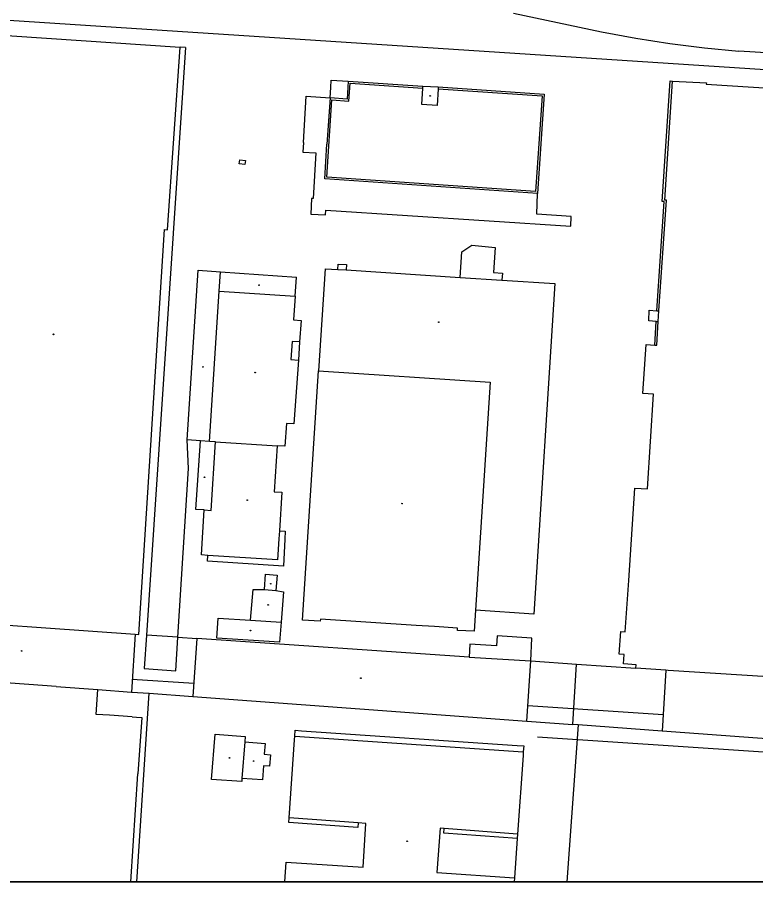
# Model space of a CAD drawing. Extents: x -598233 to -596890, y -1157848 to -1156431.
# Drawn here: x -598011 to -597818.4, y -1157848.5 to -1157622.9 of the extents above; entities that cross this region are included whole.
import ezdxf

# ---------------------------------------------------------------- set-up
doc = ezdxf.new("R2010")
doc.units = 0
for name, color, linetype in [('Level 11', 7, 'Continuous'), ('Level 13', 7, 'Continuous'), ('Level 39', 7, 'Continuous'), ('Level 5', 7, 'Continuous'), ('Level 51', 7, 'Continuous'), ('Level 54', 7, 'Continuous'), ('Vrstva 60', 7, 'Continuous'), ('zajmove_uzemi', 7, 'Continuous')]:
    doc.layers.add(name, color=color, linetype=linetype)

msp = doc.modelspace()

# ---------------------------------------------------------------- linework, layer by layer
at = {"layer": 'Level 11'}
for points in [[(-597929.4099, -1157643.9099), (-597929.23, -1157641.26)], [(-597929.4099, -1157643.9099), (-597930.24, -1157656)]]:
    msp.add_lwpolyline(points, dxfattribs=at)
at = {"layer": 'Level 13'}
for points in [[(-597735.9699, -1157641.81), (-598138.6, -1157615.5)], [(-597881.55, -1157621.83), (-597858.6, -1157626.69)], [(-597858.6, -1157626.69), (-597849.71, -1157628.39), (-597840.77, -1157629.8), (-597831.78, -1157630.92), (-597822.77, -1157631.75)], [(-597559.6599, -1157647.95), (-597822.77, -1157631.75)], [(-597964.9699, -1157796.75), (-597981.04, -1157795.68)], [(-597842.56, -1157804.88), (-597877.84, -1157802.53)], [(-597672.23, -1157824.25), (-597875.3, -1157810.76)]]:
    msp.add_lwpolyline(points, dxfattribs=at)
at = {"layer": 'Level 39'}
for centre, radius in [((-597903.31, -1157643.45), 0.09), ((-597903.31, -1157643.45), 0.0398), ((-597947.96, -1157692.81), 0.09), ((-597947.96, -1157692.81), 0.0398), ((-597901.1, -1157702.45), 0.09), ((-597901.1, -1157702.45), 0.0398), ((-598001.57, -1157705.64), 0.09), ((-598001.57, -1157705.64), 0.0398), ((-597962.6, -1157714.1599), 0.09), ((-597962.6, -1157714.1599), 0.0398), ((-597948.99, -1157715.64), 0.09), ((-597948.99, -1157715.64), 0.0398), ((-597962.19, -1157742.94), 0.09), ((-597962.19, -1157742.94), 0.0398), ((-597951.04, -1157748.9), 0.09), ((-597951.04, -1157748.9), 0.0398), ((-597910.67, -1157749.81), 0.09), ((-597910.67, -1157749.81), 0.0398), ((-597944.93, -1157770.71), 0.09), ((-597944.93, -1157770.71), 0.0398), ((-597945.59, -1157776.25), 0.09), ((-597945.59, -1157776.25), 0.0398), ((-597950.21, -1157782.95), 0.09), ((-597950.21, -1157782.95), 0.0398), ((-598009.89, -1157788.26), 0.09), ((-598009.89, -1157788.26), 0.0398), ((-597921.4099, -1157795.34), 0.09), ((-597921.4099, -1157795.34), 0.0398), ((-597955.6599, -1157816.17), 0.09), ((-597955.6599, -1157816.17), 0.0398), ((-597949.38, -1157816.98), 0.09), ((-597949.38, -1157816.98), 0.0398), ((-597909.31, -1157837.92), 0.09), ((-597909.31, -1157837.92), 0.0398)]:
    msp.add_circle(centre, radius, dxfattribs=at)
at = {"layer": 'Level 5'}
for p, q in [((-597981.4207, -1157848.4611), (-597979.55, -1157820.28)), ((-597941.2596, -1157848.4611), (-597940.92, -1157843.35)), ((-597881.33, -1157847.43), (-597881.3954, -1157848.4611)), ((-597866.7124, -1157848.4611), (-597866.71, -1157848.42)), ((-597866.71, -1157848.42), (-597865.9948, -1157848.4611))]:
    msp.add_line(p, q, dxfattribs=at)
for points in [[(-598029.32, -1157626.61), (-597968.51, -1157630.7199)], [(-597971.83, -1157678.39), (-597968.51, -1157630.7199)], [(-597905.46, -1157645.7), (-597905.23, -1157641.39)], [(-597905.23, -1157641.39), (-597905.21, -1157640.89)], [(-597905.21, -1157640.89), (-597901.21, -1157641.1)], [(-597901.23, -1157641.57), (-597901.46, -1157645.9099)], [(-597901.21, -1157641.1), (-597901.23, -1157641.57)], [(-597842.13, -1157670.6), (-597840.09, -1157639.57)], [(-597840.09, -1157639.57), (-597831.28, -1157639.98)], [(-597831.28, -1157639.98), (-597831.29, -1157640.38)], [(-597831.29, -1157640.38), (-597735.3, -1157646.43)], [(-597901.46, -1157645.9099), (-597905.46, -1157645.7)], [(-597843.6599, -1157699.5), (-597841.71, -1157670.62)], [(-597841.71, -1157670.62), (-597842.13, -1157670.6)], [(-597979.3, -1157783.98), (-597972.63, -1157678.32)], [(-597972.63, -1157678.32), (-597971.83, -1157678.39)], [(-597966.74, -1157733.21), (-597963.87, -1157688.92)], [(-597963.87, -1157688.92), (-597957.98, -1157689.33)], [(-597930.68, -1157688.52), (-597932.42, -1157715.13)], [(-597930.68, -1157688.52), (-597927.4, -1157688.7199)], [(-597927.4, -1157688.7199), (-597925.28, -1157688.84)], [(-597925.28, -1157688.84), (-597895.52, -1157690.8)], [(-597958.33, -1157694.34), (-597957.98, -1157689.33)], [(-597957.98, -1157689.33), (-597938.19, -1157690.7)], [(-597938.54, -1157695.71), (-597938.19, -1157690.7)], [(-597895.52, -1157690.8), (-597884.62, -1157691.51)], [(-597884.62, -1157691.51), (-597870.79, -1157692.4099)], [(-597870.79, -1157692.4099), (-597876.31, -1157778.64)], [(-597960.88, -1157733.59), (-597958.33, -1157694.34)], [(-597958.33, -1157694.34), (-597938.54, -1157695.71)], [(-597938.54, -1157695.71), (-597938.96, -1157701.86)], [(-597843.81, -1157702.29), (-597843.6599, -1157699.5)], [(-597938.96, -1157701.86), (-597936.99, -1157702)], [(-597936.99, -1157702), (-597937.38, -1157707.61)], [(-597844.2, -1157708.49), (-597843.81, -1157702.29)], [(-597939.35, -1157707.4699), (-597939.68, -1157712.21)], [(-597937.38, -1157707.61), (-597939.35, -1157707.4699)], [(-597847.85, -1157721.09), (-597846.9699, -1157708.3)], [(-597846.9699, -1157708.3), (-597844.75, -1157708.45)], [(-597844.75, -1157708.45), (-597844.2, -1157708.49)], [(-597939.68, -1157712.21), (-597937.71, -1157712.34)], [(-597937.71, -1157712.34), (-597938.86, -1157729)], [(-597936.67, -1157780.19), (-597932.42, -1157715.13)], [(-597932.42, -1157715.13), (-597887.68, -1157718.08)], [(-597887.68, -1157718.08), (-597891.49, -1157777.6)], [(-597845.09, -1157721.28), (-597847.85, -1157721.09)], [(-597846.62, -1157745.96), (-597845.09, -1157721.28)], [(-597940.82, -1157728.88), (-597941.2, -1157734.83)], [(-597938.86, -1157729), (-597940.82, -1157728.88)], [(-597963.28, -1157733.44), (-597966.74, -1157733.21)], [(-597964.45, -1157751.32), (-597963.28, -1157733.44)], [(-597960.88, -1157733.59), (-597963.28, -1157733.44)], [(-597959.29, -1157733.69), (-597960.88, -1157733.59)], [(-597960.46, -1157751.57), (-597959.29, -1157733.69)], [(-597959.29, -1157733.69), (-597943.2, -1157734.7)], [(-597943.2, -1157734.7), (-597943.98, -1157746.71)], [(-597941.2, -1157734.83), (-597943.2, -1157734.7)], [(-597943.98, -1157746.71), (-597941.98, -1157746.84)], [(-597941.98, -1157746.84), (-597942.63, -1157756.93)], [(-597851.5, -1157769.88), (-597849.9699, -1157745.75)], [(-597849.9699, -1157745.75), (-597846.62, -1157745.96)], [(-597962.25, -1157751.46), (-597964.45, -1157751.32)], [(-597963.01, -1157763.17), (-597962.25, -1157751.46)], [(-597962.25, -1157751.46), (-597960.46, -1157751.57)], [(-597942.77, -1157759.01), (-597943.12, -1157764.46)], [(-597942.63, -1157756.93), (-597942.77, -1157759.01)], [(-597961.29, -1157763.32), (-597963.01, -1157763.17)], [(-597943.12, -1157764.46), (-597961.29, -1157763.32)], [(-597946.57, -1157772.24), (-597946.32, -1157768.25)], [(-597946.32, -1157768.25), (-597943.28, -1157768.4699)], [(-597943.28, -1157768.4699), (-597943.56, -1157772.45)], [(-597851.58, -1157771.1), (-597851.5, -1157769.88)], [(-597950.17, -1157780.24), (-597949.54, -1157772.25)], [(-597949.54, -1157772.25), (-597946.57, -1157772.24)], [(-597946.57, -1157772.24), (-597943.56, -1157772.45)], [(-597943.56, -1157772.45), (-597941.61, -1157772.8)], [(-597852.43, -1157783.28), (-597851.58, -1157771.1)], [(-597941.61, -1157772.8), (-597942.2, -1157780.77)], [(-597891.49, -1157777.6), (-597891.86, -1157783.08)], [(-597876.31, -1157778.64), (-597891.49, -1157777.6)], [(-598039.27, -1157779.68), (-597980.25, -1157783.9099)], [(-597959.02, -1157784.96), (-597958.6, -1157779.68)], [(-597958.6, -1157779.68), (-597950.17, -1157780.24)], [(-597950.17, -1157780.24), (-597942.2, -1157780.77)], [(-597942.2, -1157780.77), (-597942.59, -1157785.92)], [(-597932.01, -1157780.5), (-597936.67, -1157780.19)], [(-597931.9699, -1157779.93), (-597932.01, -1157780.5)], [(-597907.01, -1157781.58), (-597931.9699, -1157779.93)], [(-597902.18, -1157781.9), (-597907.01, -1157781.58)], [(-597896.19, -1157782.3), (-597902.18, -1157781.9)], [(-597896.23, -1157782.9), (-597896.19, -1157782.3)], [(-597891.86, -1157783.08), (-597896.23, -1157782.9)], [(-597854.06, -1157789.07), (-597853.63, -1157783.2)], [(-597853.63, -1157783.2), (-597852.43, -1157783.28)], [(-597980.25, -1157783.9099), (-597981.26, -1157798.9699)], [(-597980.25, -1157783.9099), (-597979.3, -1157783.98)], [(-597964.19, -1157785.01), (-597965.2, -1157800.15)], [(-597893.18, -1157789.84), (-597964.19, -1157785.01)], [(-597942.59, -1157785.92), (-597959.02, -1157784.96)], [(-597893.18, -1157789.84), (-597877.09, -1157790.86)], [(-597852.73, -1157789.1599), (-597854.06, -1157789.07)], [(-597852.88, -1157791.58), (-597852.73, -1157789.1599)], [(-597878.1, -1157806.57), (-597877.09, -1157790.86)], [(-597849.58, -1157791.84), (-597852.88, -1157791.58)], [(-597849.65, -1157792.71), (-597849.58, -1157791.84)], [(-597841.82, -1157793.28), (-597849.65, -1157792.71)], [(-598000.93, -1157797.52), (-598040.28, -1157794.62)], [(-597841.82, -1157793.28), (-597842.84, -1157809.18)], [(-597841.2199, -1157793.33), (-597841.82, -1157793.28)], [(-597758.88, -1157798.59), (-597841.2199, -1157793.33)], [(-598000.93, -1157797.52), (-597989.98, -1157798.33)], [(-597990.42, -1157804.8), (-597989.98, -1157798.33)], [(-597989.98, -1157798.33), (-597981.26, -1157798.9699)], [(-597965.2, -1157800.15), (-597878.1, -1157806.57)], [(-597986.95, -1157805.05), (-597990.42, -1157804.8)], [(-597981.09, -1157805.4699), (-597986.95, -1157805.05)], [(-597981.09, -1157805.4699), (-597979.9, -1157805.56)], [(-597979.9, -1157805.56), (-597978.58, -1157805.65)], [(-597978.58, -1157805.65), (-597979.55, -1157820.28)], [(-597960.35, -1157821.83), (-597959.37, -1157809.96)], [(-597959.37, -1157809.96), (-597951.57, -1157810.6)], [(-597951.57, -1157810.6), (-597951.68, -1157812)], [(-597938.73, -1157811.4099), (-597938.6599, -1157810.51)], [(-597938.6599, -1157810.51), (-597879.03, -1157814.59)], [(-597759.96, -1157815.28), (-597842.84, -1157809.18)], [(-597951.68, -1157812), (-597952.42, -1157821.5)], [(-597951.68, -1157812), (-597946.4, -1157812.4099)], [(-597946.4, -1157812.4099), (-597946.61, -1157815.2)], [(-597940.14, -1157831.78), (-597938.73, -1157811.4099)], [(-597946.61, -1157815.2), (-597945.02, -1157815.33)], [(-597945.02, -1157815.33), (-597945.25, -1157818.32)], [(-597879.03, -1157814.59), (-597879.09, -1157815.49)], [(-597879.09, -1157815.49), (-597880.52, -1157836.03)], [(-597946.83, -1157818.21), (-597947.09, -1157821.92)], [(-597945.25, -1157818.32), (-597946.83, -1157818.21)], [(-597952.49, -1157822.35), (-597960.35, -1157821.83)], [(-597952.42, -1157821.5), (-597952.49, -1157822.35)], [(-597947.09, -1157821.92), (-597952.42, -1157821.5)], [(-597922.14, -1157833.1), (-597940.14, -1157831.78)], [(-597920.08, -1157833.25), (-597922.14, -1157833.1)], [(-597920.84, -1157844.65), (-597920.08, -1157833.25)], [(-597900.7199, -1157834.49), (-597901.55, -1157846.03)], [(-597899.67, -1157834.57), (-597900.7199, -1157834.49)], [(-597880.52, -1157836.03), (-597899.67, -1157834.57)], [(-597940.92, -1157843.35), (-597920.84, -1157844.65)], [(-597901.55, -1157846.03), (-597881.33, -1157847.43)]]:
    msp.add_lwpolyline(points, dxfattribs=at)
at = {"layer": 'Level 51'}
for p, q in [((-597979.8356, -1157848.4611), (-597976.61, -1157799.31)), ((-597864.74, -1157807.55), (-597867.6958, -1157848.4611)), ((-597830.3092, -1157848.4611), (-597830.48, -1157848.45))]:
    msp.add_line(p, q, dxfattribs=at)
for points in [[(-597967.18, -1157630.81), (-597977.32, -1157784.11)], [(-597967.18, -1157630.81), (-597968.51, -1157630.7199)], [(-597929.23, -1157641.26), (-597929.11, -1157639.33)], [(-597929.11, -1157639.33), (-597924.69, -1157639.62)], [(-597842.83, -1157670.95), (-597840.7, -1157639.4699)], [(-597840.7, -1157639.4699), (-597840.09, -1157639.57)], [(-597924.69, -1157639.62), (-597905.21, -1157640.89)], [(-597901.21, -1157641.1), (-597873.56, -1157642.94)], [(-597936.41, -1157655.61), (-597935.63, -1157643.54), (-597929.41, -1157643.91)], [(-597873.56, -1157642.94), (-597875.35, -1157668.87)], [(-597936.4099, -1157655.61), (-597936.57, -1157658.11)], [(-597936.57, -1157658.11), (-597933.12, -1157658.31)], [(-597933.12, -1157658.31), (-597933.85, -1157670.21)], [(-597953.14, -1157661.13), (-597953.02, -1157660.12)], [(-597951.67, -1157661.3), (-597953.14, -1157661.13)], [(-597953.02, -1157660.12), (-597951.53, -1157660.29)], [(-597951.53, -1157660.29), (-597951.67, -1157661.3)], [(-597875.52, -1157674.33), (-597875.35, -1157668.87)], [(-597934.25, -1157670.19), (-597934.45, -1157674.26)], [(-597933.85, -1157670.21), (-597934.25, -1157670.19)], [(-597844.19, -1157699.4699), (-597842.26, -1157670.99)], [(-597842.26, -1157670.99), (-597842.83, -1157670.95)], [(-597930.65, -1157674.45), (-597930.51, -1157673.26)], [(-597930.51, -1157673.26), (-597866.61, -1157677.44)], [(-597934.45, -1157674.26), (-597930.65, -1157674.45)], [(-597866.52, -1157674.93), (-597875.52, -1157674.33)], [(-597866.61, -1157677.44), (-597866.52, -1157674.93)], [(-597895.08, -1157684.12), (-597892.42, -1157682.39)], [(-597892.42, -1157682.39), (-597886.39, -1157683.01)], [(-597895.52, -1157690.8), (-597895.08, -1157684.12)], [(-597886.39, -1157683.01), (-597886.81, -1157689.5)], [(-597927.4, -1157688.7199), (-597927.32, -1157687.3)], [(-597927.32, -1157687.3), (-597925.19, -1157687.4099)], [(-597925.19, -1157687.4099), (-597925.28, -1157688.84)], [(-597886.81, -1157689.5), (-597884.5, -1157689.65)], [(-597884.5, -1157689.65), (-597884.62, -1157691.51)], [(-597846.31, -1157702.1599), (-597846.1599, -1157699.37)], [(-597846.1599, -1157699.37), (-597844.19, -1157699.4699)], [(-597844.19, -1157699.4699), (-597843.6599, -1157699.5)], [(-597844.36, -1157702.26), (-597846.31, -1157702.1599)], [(-597844.75, -1157708.45), (-597844.36, -1157702.26)], [(-597844.36, -1157702.26), (-597843.81, -1157702.29)], [(-597937.38, -1157707.61), (-597937.71, -1157712.34)], [(-597966.34, -1157740.61), (-597966.74, -1157733.21)], [(-597969.13, -1157784.6599), (-597966.34, -1157740.61)], [(-597942.63, -1157756.93), (-597941.11, -1157757.02)], [(-597941.11, -1157757.02), (-597941.2199, -1157759.1)], [(-597941.2199, -1157759.1), (-597941.61, -1157766.11)], [(-597961.37, -1157764.84), (-597961.29, -1157763.32)], [(-597941.61, -1157766.11), (-597961.37, -1157764.84)], [(-597977.32, -1157784.11), (-597977.9, -1157792.81)], [(-597969.13, -1157784.6599), (-597977.32, -1157784.11)], [(-597969.68, -1157793.4), (-597969.13, -1157784.6599)], [(-597969.13, -1157784.6599), (-597964.19, -1157785.01)], [(-597885.85, -1157784.34), (-597886.05, -1157786.94)], [(-597876.8, -1157784.95), (-597885.85, -1157784.34)], [(-597877.09, -1157790.86), (-597876.8, -1157784.95)], [(-597892.96, -1157786.52), (-597893.18, -1157789.84)], [(-597886.05, -1157786.94), (-597892.96, -1157786.52)], [(-597977.9, -1157792.81), (-597969.68, -1157793.4)], [(-597877.09, -1157790.86), (-597865.12, -1157791.67)], [(-597866.13, -1157807.46), (-597865.12, -1157791.67)], [(-597865.12, -1157791.67), (-597849.65, -1157792.71)], [(-597981.26, -1157798.9699), (-597976.61, -1157799.31)], [(-597976.61, -1157799.31), (-597965.2, -1157800.15)], [(-597878.1, -1157806.57), (-597866.13, -1157807.46)], [(-597864.74, -1157807.55), (-597866.13, -1157807.46)], [(-597842.84, -1157809.18), (-597864.74, -1157807.55)], [(-597938.6599, -1157810.51), (-597938.56, -1157808.94)], [(-597938.56, -1157808.94), (-597936.88, -1157809.06)], [(-597936.88, -1157809.06), (-597880.6, -1157812.9099)], [(-597880.6, -1157812.9099), (-597878.92, -1157813.03)], [(-597878.92, -1157813.03), (-597879.03, -1157814.59)], [(-597940.2199, -1157832.9699), (-597940.14, -1157831.78)], [(-597922.23, -1157834.3), (-597940.2199, -1157832.9699)], [(-597922.14, -1157833.1), (-597922.23, -1157834.3)], [(-597899.77, -1157835.83), (-597899.67, -1157834.57)], [(-597880.6, -1157837.23), (-597899.77, -1157835.83)], [(-597880.6, -1157837.23), (-597881.33, -1157847.43)], [(-597880.52, -1157836.03), (-597880.6, -1157837.23)]]:
    msp.add_lwpolyline(points, dxfattribs=at)
at = {"layer": 'Level 54'}
for points in [[(-597924.69, -1157639.62), (-597925, -1157644.24)], [(-597924.54, -1157644.77), (-597924.2199, -1157640.15)], [(-597924.2199, -1157640.15), (-597905.23, -1157641.39)], [(-597901.23, -1157641.57), (-597874.1, -1157643.4)], [(-597925, -1157644.24), (-597929.4099, -1157643.9099)], [(-597874.1, -1157643.4), (-597875.81, -1157668.34)], [(-597930.27, -1157664.64), (-597928.95, -1157644.44)], [(-597928.95, -1157644.44), (-597924.54, -1157644.77)], [(-597930.8, -1157665.11), (-597930.24, -1157656)], [(-597875.35, -1157668.87), (-597930.8, -1157665.11)], [(-597875.81, -1157668.34), (-597930.27, -1157664.64)]]:
    msp.add_lwpolyline(points, dxfattribs=at)
at = {"layer": 'Vrstva 60'}
msp.add_lwpolyline([(-598232.8901, -1156430.8558), (-598232.8901, -1157835.5817), (-598232.81, -1157835.6), (-598231.24, -1157835.95), (-598223.73, -1157837.73), (-598218.75, -1157838.85), (-598190.54, -1157845.18), (-598175.89, -1157848.4611), (-598170.5079, -1157848.4611), (-598170.38, -1157848.22), (-598166.89, -1157841.65), (-598165.3, -1157838.66), (-598164.37, -1157836.9), (-598161.86, -1157832.18), (-598161.19, -1157830.95), (-598160.05, -1157828.86), (-598157.63, -1157824.55), (-598144.71, -1157839.14), (-598136.4065, -1157848.4611), (-597003.6644, -1157848.4611)], dxfattribs=at)
at = {"layer": 'zajmove_uzemi'}
msp.add_lwpolyline([(-598232.8901, -1156430.8558), (-596890.4624, -1156430.8558), (-596890.4624, -1157848.4611), (-598232.8901, -1157848.4611)], close=True, dxfattribs=at)

doc.saveas('drawing.dxf')
